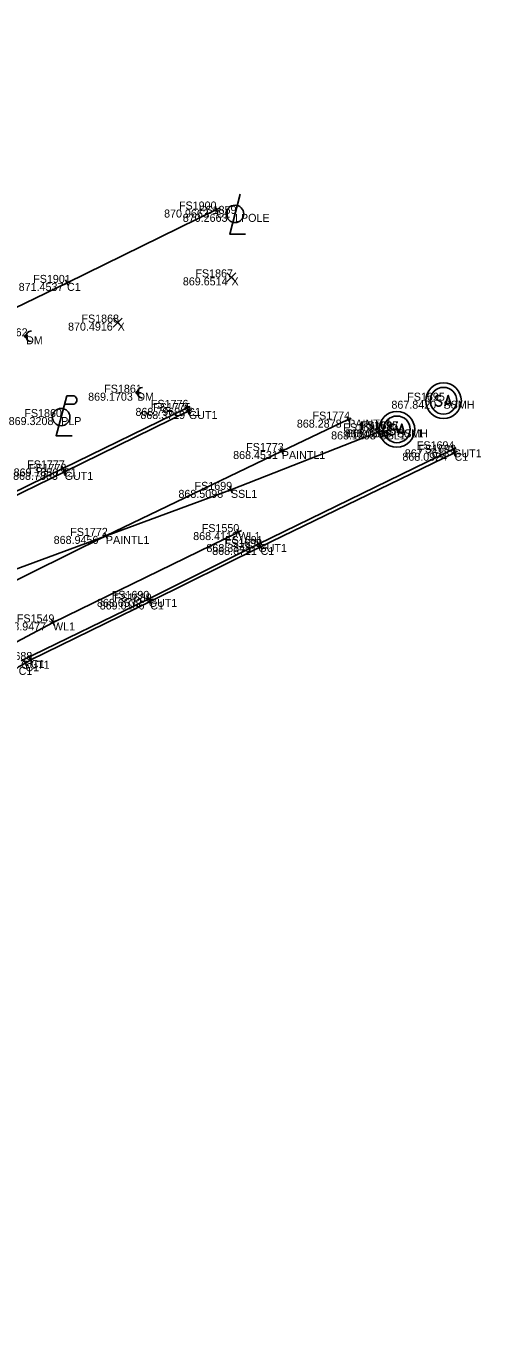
# Model space of a CAD drawing. Extents: x 1469677 to 1493262, y 375219 to 389293.
# Drawn here: x 1479767.4 to 1479835.6, y 379866.9 to 380060.7 of the extents above; entities that cross this region are included whole.
import ezdxf

# ---------------------------------------------------------------- set-up
doc = ezdxf.new("R2010")
doc.units = 0
for name, color, linetype in [('Building', 7, 'Continuous'), ('DR_X_Drive_Pipe', 7, 'Continuous'), ('DV_X_Text', 7, 'Continuous'), ('GK_Visualization', 7, 'Continuous'), ('PNTDESC', 7, 'Continuous'), ('PNTELEV', 7, 'Continuous'), ('PNTS', 7, 'Continuous'), ('RD_P_Text', 7, 'Continuous'), ('RW_P_Esmt_SW', 7, 'Continuous'), ('RW_P_Esmt_U', 7, 'Continuous'), ('RW_X_CL_20', 7, 'Continuous'), ('RW_X_Esmt_General', 7, 'Continuous'), ('UT_X_Electric', 7, 'Continuous')]:
    doc.layers.add(name, color=color, linetype=linetype)

msp = doc.modelspace()

# ---------------------------------------------------------------- linework, layer by layer
at = {"layer": 'Building'}
msp.add_lwpolyline([(1479687.38, 379938.81), (1479706.5, 379948.02), (1479725.91, 379957.78), (1479746.01, 379967.72), (1479779.43, 379984.27), (1479805.77, 379996.99), (1479815.71, 380001.7)], dxfattribs=at)
at = {"layer": 'DR_X_Drive_Pipe'}
msp.add_lwpolyline([(1479653.92, 379883.08), (1479656.45, 379885.9), (1479682.65, 379913.58), (1479686.18, 379917.14), (1479686.74, 379917.66), (1479692.79, 379923.27), (1479699.7, 379929.77), (1479707.88, 379935.91), (1479714.6, 379939.49), (1479720.62, 379942.79), (1479734.69, 379951), (1479759.02, 379964.62), (1479771.51, 379971.3), (1479799.27, 379984.84)], dxfattribs=at)
at = {"layer": 'PNTDESC'}
msp.add_lwpolyline([(1479799.54, 380035.5), (1479797.97, 380029.51), (1479800.33, 380029.51)], dxfattribs=at)
msp.add_circle((1479798.76, 380032.54), 1.3, dxfattribs=at)
at = {"layer": 'PNTELEV'}
for p, q in [((1479796.44, 380033.41), (1479795.55, 380032.97)), ((1479796.21, 380032.74), (1479795.77, 380033.64)), ((1479795.99, 380033.19), (1479795.99, 380033.19)), ((1479774.06, 380022.41), (1479773.16, 380021.97)), ((1479773.83, 380021.74), (1479773.39, 380022.64)), ((1479773.61, 380022.19), (1479773.61, 380022.19)), ((1479792.04, 380003.68), (1479791.14, 380003.24)), ((1479791.81, 380003.01), (1479791.37, 380003.91)), ((1479792.3, 380003.21), (1479791.4, 380002.77)), ((1479791.59, 380003.46), (1479791.59, 380003.46)), ((1479792.07, 380002.54), (1479791.63, 380003.44)), ((1479791.85, 380002.99), (1479791.85, 380002.99)), ((1479815.26, 380001.48), (1479816.16, 380001.91)), ((1479815.5, 380002.15), (1479815.93, 380001.25)), ((1479815.71, 380001.7), (1479815.71, 380001.7)), ((1479820.9, 379999.99), (1479819.9, 379999.88)), ((1479820.45, 379999.44), (1479820.35, 380000.43)), ((1479820.4, 379999.93), (1479820.4, 379999.93)), ((1479823.54, 380000.27), (1479822.54, 380000.17)), ((1479823.1, 379999.72), (1479822.99, 380000.72)), ((1479823.04, 380000.22), (1479823.04, 380000.22)), ((1479805.32, 379996.77), (1479806.22, 379997.21)), ((1479805.56, 379997.44), (1479805.99, 379996.54)), ((1479830.96, 379997.03), (1479831.86, 379997.47)), ((1479831.19, 379997.7), (1479831.63, 379996.8)), ((1479831.41, 379997.25), (1479831.41, 379997.25)), ((1479831.42, 379997.18), (1479831.86, 379996.28)), ((1479805.77, 379996.99), (1479805.77, 379996.99)), ((1479831.19, 379996.51), (1479832.09, 379996.95)), ((1479831.64, 379996.73), (1479831.64, 379996.73)), ((1479773.43, 379994.6), (1479772.53, 379994.16)), ((1479773.2, 379993.93), (1479772.76, 379994.83)), ((1479773.7, 379994.09), (1479772.81, 379993.65)), ((1479772.98, 379994.38), (1479772.98, 379994.38)), ((1479773.47, 379993.42), (1479773.03, 379994.32)), ((1479773.25, 379993.87), (1479773.25, 379993.87)), ((1479798.33, 379990.7), (1479797.96, 379991.63)), ((1479798.61, 379991.35), (1479797.68, 379990.98)), ((1479798.15, 379991.17), (1479798.15, 379991.17)), ((1479778.98, 379984.05), (1479779.88, 379984.49)), ((1479779.21, 379984.72), (1479779.65, 379983.82)), ((1479779.43, 379984.27), (1479779.43, 379984.27)), ((1479798.82, 379984.62), (1479799.72, 379985.06)), ((1479799.05, 379985.29), (1479799.49, 379984.39)), ((1479799.27, 379984.84), (1479799.27, 379984.84)), ((1479801.8, 379982.83), (1479802.7, 379983.28)), ((1479802.03, 379983.5), (1479802.47, 379982.61)), ((1479802.14, 379982.4), (1479803.04, 379982.85)), ((1479802.25, 379983.05), (1479802.25, 379983.05)), ((1479802.37, 379983.07), (1479802.81, 379982.18)), ((1479802.59, 379982.62), (1479802.59, 379982.62)), ((1479785.39, 379974.61), (1479786.29, 379975.05)), ((1479785.62, 379975.28), (1479786.05, 379974.38)), ((1479785.62, 379974.22), (1479786.52, 379974.66)), ((1479785.84, 379974.83), (1479785.84, 379974.83)), ((1479785.85, 379974.88), (1479786.29, 379973.99)), ((1479786.07, 379974.44), (1479786.07, 379974.44)), ((1479771.06, 379971.07), (1479771.95, 379971.54)), ((1479771.27, 379971.75), (1479771.74, 379970.86)), ((1479771.51, 379971.3), (1479771.51, 379971.3)), ((1479766.93, 379964.95), (1479767.81, 379965.42)), ((1479767.13, 379965.63), (1479767.61, 379964.75)), ((1479767.77, 379965.42), (1479768.63, 379965.92)), ((1479767.95, 379966.1), (1479768.45, 379965.24)), ((1479768.2, 379965.67), (1479768.2, 379965.67))]:
    msp.add_line(p, q, dxfattribs=at)
at = {"layer": 'PNTS'}
for p, q in [((1479773.59, 380005.28), (1479774.44, 380005.28)), ((1479773.24, 380004), (1479774.44, 380004))]:
    msp.add_line(p, q, dxfattribs=at)
msp.add_lwpolyline([(1479773.59, 380005.28), (1479771.98, 379999.28), (1479774.38, 379999.28)], dxfattribs=at)
for centre, radius in [((1479767.47, 380014.19), 0.2), ((1479784.13, 380005.73), 0.2), ((1479772.73, 380002.08), 1.3)]:
    msp.add_circle(centre, radius, dxfattribs=at)
for centre, radius, start, end in [((1479768.27, 380014.19), 0.8, 90, 270), ((1479774.45, 380004.64), 0.638, 268.8767, 91.1233), ((1479784.93, 380005.73), 0.8, 90, 270)]:
    msp.add_arc(centre, radius, start, end, dxfattribs=at)
at = {"layer": 'RD_P_Text'}
for points in [[(1479795.99, 380033.19), (1479773.61, 380022.19), (1479753.08, 380012.28), (1479732.58, 380002.19), (1479709.58, 379990.94), (1479686.04, 379979.57), (1479675.42, 379995.64), (1479673.85, 379997.04), (1479672.39, 379997.4), (1479671.07, 379997.48), (1479668.75, 379997.51), (1479666.58, 379997.44), (1479665.26, 379997.44), (1479663.76, 379996.91), (1479662.62, 379996.12), (1479646.81, 379979.59), (1479631.39, 379994.41), (1479612.95, 380012.39), (1479594.62, 380030.05), (1479574.05, 380049.98), (1479559.36, 380064.64), (1479550.33, 380073.36), (1479530.48, 380092.84), (1479523.35, 380099.69)], [(1479791.59, 380003.46), (1479772.98, 379994.38), (1479762.44, 379989.23)], [(1479791.85, 380002.99), (1479773.25, 379993.87), (1479762.77, 379988.77)], [(1479766.72, 379965.56), (1479785.84, 379974.83), (1479802.25, 379983.05), (1479831.41, 379997.25)], [(1479764.96, 379957.31), (1479764.23, 379958.29), (1479763.83, 379960.02), (1479764.23, 379962.05), (1479765.13, 379963.34), (1479766.36, 379964.64), (1479767.37, 379965.19), (1479768.2, 379965.67), (1479786.07, 379974.44), (1479802.59, 379982.62), (1479831.64, 379996.73)]]:
    msp.add_lwpolyline(points, dxfattribs=at)
at = {"layer": 'RW_P_Esmt_U'}
for p, q in [((1479797.56, 380022.36), (1479798.9, 380023.69)), ((1479797.56, 380023.69), (1479798.9, 380022.36)), ((1479780.52, 380015.57), (1479781.85, 380016.91)), ((1479780.52, 380016.91), (1479781.85, 380015.57))]:
    msp.add_line(p, q, dxfattribs=at)
at = {"layer": 'RW_X_CL_20'}
for p, q in [((1479829.98, 380006.53), (1479829.98, 380006.53)), ((1479829.98, 380004.53), (1479829.98, 380004.53)), ((1479829.98, 380004.53), (1479829.98, 380004.53)), ((1479829.98, 380004.53), (1479829.98, 380004.53)), ((1479823, 380002.24), (1479823, 380002.24)), ((1479829.98, 380002.53), (1479829.98, 380002.53)), ((1479823, 380000.24), (1479823, 380000.24)), ((1479823, 380000.24), (1479823, 380000.24)), ((1479823, 380000.24), (1479823, 380000.24)), ((1479823, 379998.24), (1479823, 379998.24))]:
    msp.add_line(p, q, dxfattribs=at)
for centre in [(1479829.98, 380004.53), (1479823, 380000.24)]:
    msp.add_circle(centre, 2, dxfattribs=at)
at = {"layer": 'RW_X_Esmt_General'}
for points in [[(1479829.64, 380005.22), (1479829.62, 380005.25), (1479829.58, 380005.27), (1479829.47, 380005.31), (1479829.33, 380005.33), (1479829.23, 380005.33), (1479829.19, 380005.33), (1479829.03, 380005.3), (1479828.89, 380005.22), (1479828.8, 380005.12), (1479828.78, 380005.02), (1479828.78, 380004.94), (1479828.8, 380004.84), (1479828.9, 380004.75), (1479829.59, 380004.38), (1479829.66, 380004.33), (1479829.68, 380004.28), (1479829.71, 380004.2), (1479829.71, 380004.12), (1479829.69, 380004.05), (1479829.68, 380004), (1479829.66, 380003.94), (1479829.63, 380003.89), (1479829.61, 380003.85), (1479829.57, 380003.81), (1479829.53, 380003.78), (1479829.48, 380003.76), (1479829.44, 380003.75), (1479829.33, 380003.73), (1479829.15, 380003.73), (1479829.04, 380003.76), (1479828.88, 380003.85), (1479828.78, 380003.92)], [(1479830.19, 380003.73), (1479830.69, 380005.33), (1479831.18, 380003.73)], [(1479831.06, 380004.11), (1479830.31, 380004.11)], [(1479822.67, 380000.93), (1479822.65, 380000.95), (1479822.61, 380000.98), (1479822.5, 380001.02), (1479822.36, 380001.04), (1479822.26, 380001.04), (1479822.22, 380001.04), (1479822.05, 380001), (1479821.92, 380000.93), (1479821.83, 380000.83), (1479821.8, 380000.73), (1479821.8, 380000.65), (1479821.83, 380000.55), (1479821.93, 380000.46), (1479822.62, 380000.09), (1479822.68, 380000.03), (1479822.71, 379999.98), (1479822.73, 379999.91), (1479822.73, 379999.83), (1479822.72, 379999.76), (1479822.71, 379999.71), (1479822.68, 379999.64), (1479822.66, 379999.59), (1479822.63, 379999.56), (1479822.6, 379999.52), (1479822.56, 379999.49), (1479822.51, 379999.47), (1479822.47, 379999.46), (1479822.36, 379999.44), (1479822.18, 379999.44), (1479822.07, 379999.47), (1479821.9, 379999.56), (1479821.8, 379999.63)], [(1479823.21, 379999.44), (1479823.72, 380001.04), (1479824.21, 379999.44)], [(1479824.08, 379999.82), (1479823.34, 379999.82)]]:
    msp.add_lwpolyline(points, dxfattribs=at)
for centre, radius in [((1479829.98, 380004.53), 2.67), ((1479829.98, 380004.53), 2), ((1479823, 380000.24), 2.67), ((1479823, 380000.24), 2)]:
    msp.add_circle(centre, radius, dxfattribs=at)
at = {"layer": 'UT_X_Electric'}
msp.add_lwpolyline([(1479823.04, 380000.22), (1479820.4, 379999.93), (1479798.15, 379991.17), (1479736.04, 379968.23), (1479710.11, 379956.45), (1479679.1, 379944.84), (1479664.16, 379939.68), (1479652.59, 379935.62), (1479645.23, 379932.51), (1479624.65, 379923.42), (1479621.96, 379921.49), (1479620.42, 379921.06), (1479600.28, 379909.05), (1479588.44, 379902.58), (1479565.17, 379891.73), (1479542.11, 379880.2), (1479514.62, 379866.87)], dxfattribs=at)

# ---------------------------------------------------------------- texts
at = {"layer": 'DV_X_Text'}
for s, p in [('870.9663', (1479788.14, 380031.99)), ('870.2663', (1479790.94, 380031.34)), ('869.6514', (1479790.95, 380021.82)), ('871.4537', (1479766.37, 380020.99)), ('870.4916', (1479773.76, 380015.04)), ('869.1703', (1479776.77, 380004.53)), ('868.7962', (1479783.86, 380002.26)), ('868.3719', (1479784.59, 380001.79)), ('867.8420', (1479822.18, 380003.33)), ('869.3208', (1479764.87, 380000.88)), ('868.2878', (1479808.02, 380000.5)), ('868.1293', (1479813.15, 379998.73)), ('868.0394', (1479815.18, 379999.02)), ('868.0310', (1479815.52, 379999.04)), ('867.7613', (1479824.18, 379996.05)), ('868.4531', (1479798.48, 379995.79)), ('868.0924', (1479823.82, 379995.53)), ('868.7863', (1479765.53, 379992.67)), ('869.1850', (1479765.61, 379993.18)), ('868.5098', (1479790.29, 379989.97)), ('868.9456', (1479771.61, 379983.07)), ('868.4112', (1479792.5, 379983.64)), ('868.3343', (1479794.48, 379981.85)), ('868.6721', (1479795.34, 379981.42)), ('868.6532', (1479778.09, 379973.63)), ('869.0106', (1479778.5, 379973.24)), ('868.9477', (1479763.78, 379970.1))]:
    msp.add_text(s, height=1.2, dxfattribs=at).set_placement(p)
at = {"layer": 'GK_Visualization'}
for s, p in [('C1', (1479795.99, 380031.99)), ('LPOLE', (1479798.76, 380031.34)), ('X', (1479798.23, 380021.82)), ('C1', (1479773.61, 380020.99)), ('X', (1479781.18, 380015.04)), ('DM', (1479767.47, 380012.99)), ('DM', (1479784.13, 380004.53)), ('C1', (1479791.59, 380002.26)), ('GUT1', (1479791.85, 380001.79)), ('SSMH', (1479829.98, 380003.33)), ('PLP', (1479772.73, 380000.88)), ('PAINTL1', (1479815.71, 380000.5)), ('SSL1', (1479820.4, 379998.73)), ('SSMH', (1479823, 379999.04)), ('SSL1', (1479823.04, 379999.02)), ('GUT1', (1479831.41, 379996.05)), ('PAINTL1', (1479805.77, 379995.79)), ('C1', (1479831.64, 379995.53)), ('C1', (1479772.98, 379993.18)), ('GUT1', (1479773.25, 379992.67)), ('SSL1', (1479798.15, 379989.97)), ('PAINTL1', (1479779.43, 379983.07)), ('WL1', (1479799.27, 379983.64)), ('GUT1', (1479802.25, 379981.85)), ('C1', (1479802.59, 379981.42)), ('GUT1', (1479785.84, 379973.63)), ('C1', (1479786.07, 379973.24)), ('WL1', (1479771.51, 379970.1)), ('C1', (1479766.36, 379963.44)), ('GUT1', (1479766.72, 379964.36)), ('C1', (1479767.37, 379963.99)), ('C1', (1479768.2, 379964.47))]:
    msp.add_text(s, height=1.2, dxfattribs=at).set_placement(p)
at = {"layer": 'RW_P_Esmt_SW'}
for s, p in [('FS1900', (1479790.37, 380033.19)), ('FS1859', (1479793.36, 380032.54)), ('FS1901', (1479768.54, 380022.19)), ('FS1867', (1479792.83, 380023.02)), ('FS1868', (1479775.77, 380016.24)), ('FS1862', (1479762.08, 380014.19)), ('FS1861', (1479779.18, 380005.73)), ('FS1695', (1479824.55, 380004.53)), ('FS1860', (1479767.22, 380002.08)), ('FS1776', (1479786.17, 380003.46)), ('FS1775', (1479786.5, 380002.99)), ('FS1774', (1479810.37, 380001.7)), ('FS1698', (1479814.97, 379999.93)), ('FS1696', (1479817.51, 380000.24)), ('FS1697', (1479817.62, 380000.22)), ('FS1773', (1479800.43, 379996.99)), ('FS1694', (1479825.99, 379997.25)), ('FS1693', (1479826.22, 379996.73)), ('FS1777', (1479767.64, 379994.38)), ('FS1778', (1479767.9, 379993.87)), ('FS1699', (1479792.71, 379991.17)), ('FS1550', (1479793.78, 379984.84)), ('FS1772', (1479774.09, 379984.27)), ('FS1692', (1479797.18, 379982.62)), ('FS1691', (1479797.28, 379983.05)), ('FS1690', (1479780.31, 379974.83)), ('FS1689', (1479780.65, 379974.44)), ('FS1549', (1479766.1, 379971.3)), ('FS1688', (1479762.78, 379965.67))]:
    msp.add_text(s, height=1.2, dxfattribs=at).set_placement(p)

doc.saveas('drawing.dxf')
